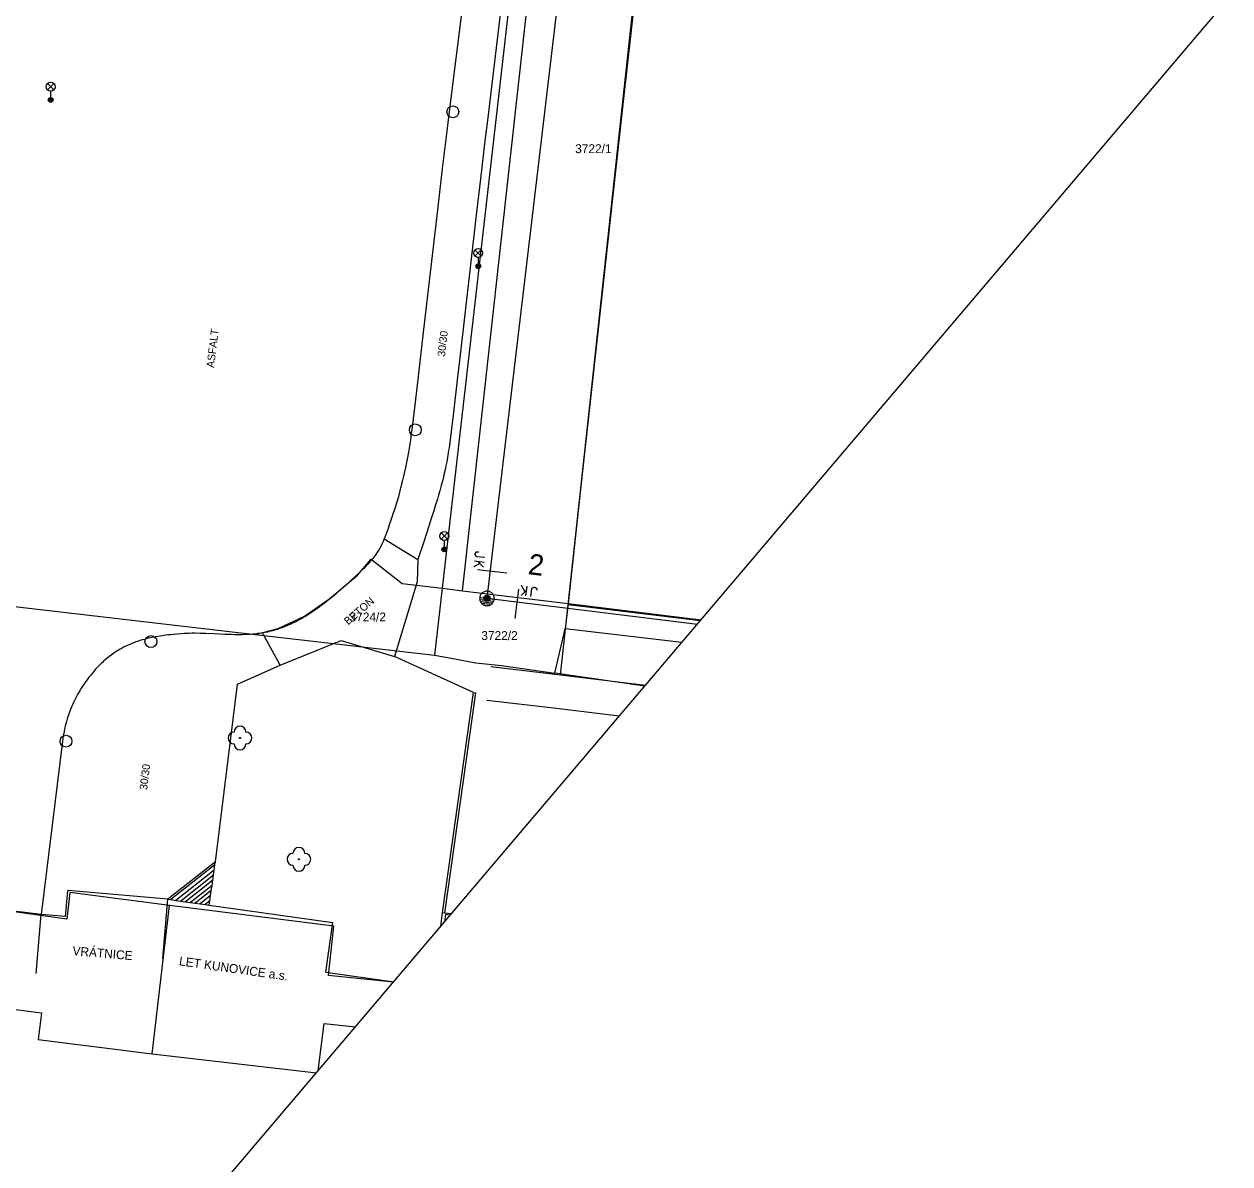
# Model space of a CAD drawing. Extents: x -540150 to -533593, y -1185082 to -1180066.
# Drawn here: x -536369.8 to -536268.2, y -1183257 to -1183161 of the extents above; entities that cross this region are included whole.
import ezdxf

# ---------------------------------------------------------------- set-up
doc = ezdxf.new("R2010")
doc.units = 0
for name, color, linetype in [('KN_HRAN_PARCEL', 7, 'Continuous'), ('KN_PARC_Č', 7, 'Continuous'), ('KN_VKP_HRAN_', 7, 'Continuous'), ('rámeček', 7, 'Continuous'), ('Vrstva 10', 7, 'Continuous'), ('Vrstva 11', 7, 'Continuous'), ('Vrstva 13', 7, 'Continuous'), ('Vrstva 14', 7, 'Continuous'), ('Vrstva 15', 7, 'Continuous'), ('Vrstva 18', 7, 'Continuous'), ('Vrstva 2', 7, 'Continuous'), ('Vrstva 22', 7, 'Continuous'), ('Vrstva 25', 7, 'Continuous'), ('Vrstva 27', 7, 'Continuous'), ('Vrstva 33', 7, 'Continuous'), ('Vrstva 4', 7, 'Continuous'), ('Vrstva 40', 7, 'Continuous'), ('Vrstva 41', 7, 'Continuous'), ('Vrstva 5', 7, 'Continuous'), ('Vrstva 7', 7, 'Continuous'), ('Vrstva 8', 7, 'Continuous')]:
    doc.layers.add(name, color=color, linetype=linetype)

# ---------------------------------------------------------------- blocks, each defined once
blk = doc.blocks.new('VN840')
at = {"layer": 'Vrstva 15'}
for points in [[(-0.01, 1.41), (-0.01, -1.09)], [(-1.09, -0.59), (-1.09, -1.24)], [(-0.68, -0.59), (-0.68, -1.42)], [(-0.68, -1.11), (-0.27, -0.59)], [(-0.54, -0.94), (-0.2, -1.42)], [(-1.51, -1.24), (-1.51, -1.15)], [(-1.48, -1.35), (-1.51, -1.24)], [(-1.33, -1.42), (-1.48, -1.35)], [(-1.27, -1.42), (-1.33, -1.42)], [(-1.13, -1.35), (-1.27, -1.42)], [(-1.09, -1.24), (-1.13, -1.35)]]:
    blk.add_lwpolyline(points, dxfattribs=at)
blk = doc.blocks.new('VN440')
at = {"layer": 'Vrstva 2'}
for points in [[(1.22, 0), (1.21, 0.13), (1.19, 0.25), (1.16, 0.38), (1.11, 0.5), (1.05, 0.61), (0.98, 0.72), (0.9, 0.82), (0.81, 0.91), (0.71, 0.99), (0.6, 1.06), (0.49, 1.12), (0.37, 1.16), (0.25, 1.2), (0.12, 1.22), (-0.01, 1.22), (-0.14, 1.22), (-0.26, 1.2), (-0.39, 1.16), (-0.51, 1.12), (-0.62, 1.06), (-0.73, 0.99), (-0.83, 0.91), (-0.92, 0.82), (-1, 0.72), (-1.07, 0.61), (-1.13, 0.5), (-1.18, 0.38), (-1.21, 0.25), (-1.23, 0.13), (-1.24, 0), (-1.23, -0.13), (-1.21, -0.26), (-1.18, -0.38), (-1.13, -0.5), (-1.07, -0.62), (-1, -0.73), (-0.92, -0.83), (-0.83, -0.92), (-0.73, -1), (-0.62, -1.07), (-0.51, -1.13), (-0.39, -1.17), (-0.26, -1.2), (-0.14, -1.23), (-0.01, -1.23), (0.12, -1.23), (0.25, -1.2), (0.37, -1.17), (0.49, -1.13), (0.6, -1.07), (0.71, -1), (0.81, -0.92), (0.9, -0.83), (0.98, -0.73), (1.05, -0.62), (1.11, -0.5), (1.16, -0.38), (1.19, -0.26), (1.21, -0.13), (1.22, 0)], [(-1.24, 0), (1.22, 0)], [(-1.18, -0.34), (1.1, -0.34)], [(-1.01, -0.63), (0.97, -0.63)], [(-0.74, -0.92), (0.68, -0.92)]]:
    blk.add_lwpolyline(points, dxfattribs=at)

msp = doc.modelspace()

# ---------------------------------------------------------------- linework, layer by layer
at = {"layer": 'KN_HRAN_PARCEL'}
for p, q in [((-536324.92, -1183124.21), (-536334.56, -1183208.51)), ((-536317.64, -1183152.38), (-536319.28, -1183167.26)), ((-536319.28, -1183167.26), (-536320.23, -1183175.9)), ((-536320.23, -1183175.9), (-536321.13, -1183184.13)), ((-536321.13, -1183184.13), (-536322.9, -1183200.18)), ((-536322.9, -1183200.18), (-536323.96, -1183209.8)), ((-536341.69, -1183207.4), (-536340.54, -1183206.07)), ((-536340.54, -1183206.07), (-536337.93, -1183208.11)), ((-536401.04, -1183206.51), (-536350.33, -1183212.4)), ((-536344.04, -1183209.38), (-536341.69, -1183207.4)), ((-536337.93, -1183208.11), (-536334.56, -1183208.51)), ((-536334.56, -1183208.51), (-536335.21, -1183214.16)), ((-536334.56, -1183208.51), (-536332.85, -1183208.72)), ((-536332.85, -1183208.72), (-536323.96, -1183209.8)), ((-536346.16, -1183210.87), (-536344.04, -1183209.38)), ((-536323.96, -1183209.8), (-536324.19, -1183211.93)), ((-536323.96, -1183209.8), (-536312.75, -1183211.17)), ((-536348.39, -1183211.92), (-536346.16, -1183210.87)), ((-536350.33, -1183212.4), (-536348.39, -1183211.92)), ((-536325.08, -1183215.68), (-536324.19, -1183211.93)), ((-536314.38, -1183213.09), (-536324.19, -1183211.93)), ((-536350.33, -1183212.4), (-536335.21, -1183214.16)), ((-536335.21, -1183214.16), (-536333.49, -1183214.47)), ((-536333.49, -1183214.47), (-536331.72, -1183214.79)), ((-536331.72, -1183214.79), (-536329.58, -1183215.03)), ((-536329.58, -1183215.03), (-536325.08, -1183215.68)), ((-536317.5, -1183216.77), (-536325.08, -1183215.68)), ((-536365.93, -1183234.16), (-536366.18, -1183236.4)), ((-536357.54, -1183235.23), (-536365.93, -1183234.16)), ((-536366.18, -1183236.4), (-536374.77, -1183235.2)), ((-536359.01, -1183247.75), (-536357.54, -1183235.23)), ((-536343.69, -1183236.99), (-536357.54, -1183235.23)), ((-536334.29, -1183236), (-536334.37, -1183236.62)), ((-536333.88, -1183236.05), (-536334.29, -1183236)), ((-536344.14, -1183241.15), (-536343.69, -1183236.99)), ((-536338.69, -1183241.71), (-536344.14, -1183241.15)), ((-536375.77, -1183243.34), (-536368.32, -1183244.28)), ((-536368.32, -1183244.28), (-536368.61, -1183246.52)), ((-536345.01, -1183249.16), (-536344.52, -1183245.17)), ((-536344.52, -1183245.17), (-536341.87, -1183245.46)), ((-536368.61, -1183246.52), (-536359.01, -1183247.75)), ((-536359.01, -1183247.75), (-536345.16, -1183249.33))]:
    msp.add_line(p, q, dxfattribs=at)
at = {"layer": 'KN_VKP_HRAN_'}
msp.add_line((-536332.85, -1183208.72), (-536323.44, -1183123.79), dxfattribs=at)
at = {"layer": 'rámeček'}
msp.add_lwpolyline([(-535379.29, -1181668.54), (-536732.12, -1183261.63), (-536513.36, -1183447.4), (-535160.52, -1181854.31)], dxfattribs=at)
at = {"layer": 'Vrstva 10'}
for p, q in [((-536332.31, -1183154.94), (-536333.97, -1183168.34)), ((-536334.88, -1183175.91), (-536335.16, -1183178.31)), ((-536335.16, -1183178.31), (-536336.14, -1183186.73)), ((-536366.56, -1183221.39), (-536367.46, -1183228.69)), ((-536367.46, -1183228.69), (-536368.35, -1183235.99))]:
    msp.add_line(p, q, dxfattribs=at)
for points in [[(-536333.97, -1183168.34), (-536334.18, -1183170.02), (-536334.56, -1183173.16), (-536334.88, -1183175.91)], [(-536336.14, -1183186.73), (-536336.63, -1183190.94), (-536336.88, -1183193.05), (-536337.13, -1183195.15), (-536337.17, -1183195.45), (-536337.2, -1183195.73), (-536337.24, -1183196.01), (-536337.32, -1183196.54)], [(-536337.32, -1183196.54), (-536337.41, -1183197.04), (-536337.49, -1183197.5), (-536337.57, -1183197.93), (-536337.66, -1183198.34), (-536337.74, -1183198.72), (-536337.82, -1183199.08), (-536337.9, -1183199.41), (-536337.98, -1183199.72), (-536338.05, -1183200.01), (-536338.12, -1183200.28), (-536338.26, -1183200.8), (-536338.39, -1183201.24), (-536338.51, -1183201.63), (-536338.62, -1183201.97), (-536338.71, -1183202.27), (-536338.88, -1183202.79), (-536339.02, -1183203.18), (-536339.12, -1183203.48), (-536339.28, -1183203.92), (-536339.45, -1183204.35), (-536339.5, -1183204.47), (-536339.54, -1183204.58), (-536339.59, -1183204.69), (-536339.64, -1183204.79), (-536339.69, -1183204.88), (-536339.78, -1183205.07), (-536339.88, -1183205.24), (-536339.98, -1183205.39), (-536340.07, -1183205.53), (-536340.16, -1183205.66), (-536340.25, -1183205.78), (-536340.33, -1183205.9)], [(-536340.33, -1183205.9), (-536340.41, -1183206), (-536340.57, -1183206.19), (-536340.72, -1183206.36)], [(-536340.72, -1183206.36), (-536340.84, -1183206.5), (-536340.96, -1183206.62), (-536341.17, -1183206.84), (-536341.33, -1183207), (-536341.58, -1183207.24), (-536341.83, -1183207.47), (-536342.28, -1183207.89), (-536342.71, -1183208.28), (-536343.11, -1183208.63), (-536343.48, -1183208.96)], [(-536343.48, -1183208.96), (-536343.84, -1183209.26), (-536344.17, -1183209.53), (-536344.49, -1183209.78), (-536344.79, -1183210), (-536345.07, -1183210.21), (-536345.34, -1183210.4), (-536345.59, -1183210.57), (-536345.83, -1183210.72), (-536346.05, -1183210.86), (-536346.27, -1183210.99), (-536346.47, -1183211.11), (-536346.66, -1183211.21), (-536346.84, -1183211.31), (-536347.01, -1183211.39), (-536347.17, -1183211.47), (-536347.32, -1183211.54), (-536347.46, -1183211.6), (-536347.59, -1183211.66), (-536347.85, -1183211.77), (-536348.07, -1183211.85), (-536348.27, -1183211.92), (-536348.45, -1183211.98), (-536348.6, -1183212.03), (-536348.74, -1183212.07), (-536348.98, -1183212.13), (-536349.16, -1183212.17), (-536349.29, -1183212.21), (-536349.5, -1183212.25), (-536349.71, -1183212.28), (-536349.92, -1183212.32), (-536350.13, -1183212.34), (-536350.33, -1183212.37), (-536350.52, -1183212.38), (-536350.71, -1183212.4), (-536350.9, -1183212.41), (-536351.07, -1183212.42), (-536351.42, -1183212.43), (-536351.74, -1183212.43), (-536352.04, -1183212.43), (-536352.32, -1183212.42)], [(-536352.32, -1183212.42), (-536352.85, -1183212.41), (-536353.78, -1183212.36), (-536354.48, -1183212.33), (-536354.74, -1183212.32), (-536354.97, -1183212.32), (-536355.37, -1183212.31), (-536355.66, -1183212.31), (-536355.89, -1183212.32), (-536356.06, -1183212.33), (-536356.31, -1183212.34), (-536356.56, -1183212.35), (-536356.89, -1183212.38), (-536357.17, -1183212.41), (-536357.42, -1183212.43), (-536357.64, -1183212.45), (-536358.03, -1183212.5), (-536358.31, -1183212.54), (-536358.53, -1183212.57), (-536358.69, -1183212.6), (-536358.93, -1183212.64), (-536359.17, -1183212.69), (-536359.34, -1183212.73), (-536359.51, -1183212.77), (-536359.66, -1183212.82), (-536359.81, -1183212.86), (-536359.96, -1183212.9), (-536360.1, -1183212.95), (-536360.24, -1183212.99), (-536360.37, -1183213.04), (-536360.49, -1183213.08), (-536360.73, -1183213.18), (-536360.95, -1183213.27), (-536361.16, -1183213.37), (-536361.35, -1183213.46), (-536361.53, -1183213.56), (-536361.69, -1183213.65), (-536361.84, -1183213.74), (-536361.98, -1183213.82)], [(-536362.45, -1183214.14), (-536362.65, -1183214.29), (-536362.82, -1183214.43), (-536362.96, -1183214.55), (-536363.09, -1183214.66), (-536363.2, -1183214.76), (-536363.29, -1183214.85), (-536363.46, -1183215.01), (-536363.58, -1183215.13), (-536363.67, -1183215.23), (-536363.8, -1183215.37), (-536363.93, -1183215.52), (-536364.07, -1183215.69), (-536364.21, -1183215.86), (-536364.33, -1183216.02), (-536364.45, -1183216.18), (-536364.56, -1183216.33), (-536364.67, -1183216.48), (-536364.77, -1183216.62)], [(-536361.98, -1183213.82), (-536362.11, -1183213.91), (-536362.24, -1183213.99), (-536362.35, -1183214.07), (-536362.45, -1183214.14)], [(-536364.77, -1183216.62), (-536364.86, -1183216.76), (-536364.95, -1183216.9), (-536365.03, -1183217.03), (-536365.11, -1183217.16), (-536365.26, -1183217.41), (-536365.39, -1183217.64), (-536365.5, -1183217.87), (-536365.6, -1183218.08), (-536365.7, -1183218.28), (-536365.78, -1183218.46), (-536365.85, -1183218.64), (-536365.92, -1183218.81), (-536365.98, -1183218.96), (-536366.03, -1183219.11), (-536366.08, -1183219.25), (-536366.16, -1183219.51), (-536366.23, -1183219.74), (-536366.28, -1183219.94), (-536366.33, -1183220.12), (-536366.37, -1183220.28), (-536366.43, -1183220.55), (-536366.46, -1183220.76), (-536366.49, -1183220.92), (-536366.53, -1183221.16), (-536366.56, -1183221.39)]]:
    msp.add_lwpolyline(points, dxfattribs=at)
at = {"layer": 'Vrstva 11'}
for p, q in [((-536329.14, -1183155.69), (-536330.76, -1183169.11)), ((-536331.67, -1183176.84), (-536332.79, -1183186.66)), ((-536339.45, -1183204.35), (-536336.61, -1183206.09)), ((-536336.61, -1183206.09), (-536336.68, -1183207.98)), ((-536348.23, -1183214.99), (-536349.71, -1183212.28)), ((-536348.23, -1183214.99), (-536343.09, -1183212.93)), ((-536343.09, -1183212.93), (-536338.59, -1183214.27)), ((-536351.81, -1183216.59), (-536348.23, -1183214.99)), ((-536353.68, -1183231.56), (-536351.81, -1183216.59)), ((-536353.68, -1183231.56), (-536357.67, -1183234.71)), ((-536353.72, -1183231.83), (-536357.42, -1183234.75)), ((-536353.78, -1183232.26), (-536357.01, -1183234.81)), ((-536353.84, -1183232.69), (-536356.6, -1183234.87)), ((-536353.9, -1183233.12), (-536356.19, -1183234.92)), ((-536353.96, -1183233.55), (-536355.78, -1183234.98)), ((-536354.02, -1183233.98), (-536355.37, -1183235.04)), ((-536354.08, -1183234.41), (-536354.96, -1183235.1)), ((-536354.15, -1183234.84), (-536354.55, -1183235.16))]:
    msp.add_line(p, q, dxfattribs=at)
for points in [[(-536330.76, -1183169.11), (-536330.97, -1183170.82), (-536331.34, -1183174.03), (-536331.67, -1183176.84)], [(-536332.79, -1183186.66), (-536333.08, -1183189.11), (-536333.29, -1183190.95), (-536333.62, -1183193.71), (-536333.79, -1183195.09), (-536333.96, -1183196.47)], [(-536333.96, -1183196.47), (-536333.99, -1183196.69), (-536334.02, -1183196.9), (-536334.05, -1183197.11), (-536334.12, -1183197.5), (-536334.18, -1183197.87), (-536334.25, -1183198.21), (-536334.32, -1183198.53), (-536334.39, -1183198.83), (-536334.46, -1183199.12), (-536334.52, -1183199.38), (-536334.65, -1183199.87), (-536334.77, -1183200.3), (-536334.88, -1183200.68), (-536334.97, -1183201), (-536335.15, -1183201.58), (-536335.28, -1183202), (-536335.49, -1183202.64), (-536335.69, -1183203.28), (-536336.15, -1183204.69), (-536336.61, -1183206.09)], [(-536354.2, -1183235.21), (-536354.15, -1183234.84), (-536354.08, -1183234.41), (-536354.02, -1183233.98), (-536353.96, -1183233.55), (-536353.9, -1183233.12), (-536353.84, -1183232.69), (-536353.78, -1183232.26), (-536353.72, -1183231.83), (-536353.68, -1183231.56)]]:
    msp.add_lwpolyline(points, dxfattribs=at)
at = {"layer": 'Vrstva 22'}
for centre in [(-536351.6, -1183221.13), (-536346.64, -1183231.35)]:
    msp.add_circle(centre, 0.05, dxfattribs=at)
for centre, start, end in [((-536351.6, -1183220.63), 0, 180), ((-536352.1, -1183221.13), 90, 270), ((-536351.1, -1183221.13), 270, 90), ((-536351.6, -1183221.63), 180, 0), ((-536346.64, -1183230.85), 0, 180), ((-536347.14, -1183231.35), 90, 270), ((-536346.14, -1183231.35), 270, 90), ((-536346.64, -1183231.85), 180, 0)]:
    msp.add_arc(centre, 0.5, start, end, dxfattribs=at)
at = {"layer": 'Vrstva 25'}
for radius in [0.25, 0.2, 0.15, 0.1, 0.05]:
    msp.add_circle((-536330.79, -1183209.36), radius, dxfattribs=at)
at = {"layer": 'Vrstva 27'}
for centre in [(-536333.67, -1183168.38), (-536336.83, -1183195.17), (-536359.11, -1183213.01), (-536366.26, -1183221.4)]:
    msp.add_circle(centre, 0.5, dxfattribs=at)
at = {"layer": 'Vrstva 33'}
for p, q in [((-536367.83, -1183166.52), (-536367.3, -1183165.99)), ((-536367.83, -1183165.99), (-536367.3, -1183166.52)), ((-536367.56, -1183166.63), (-536367.56, -1183167.38)), ((-536331.8, -1183180.53), (-536331.27, -1183180)), ((-536331.8, -1183180), (-536331.27, -1183180.53)), ((-536331.53, -1183180.64), (-536331.53, -1183181.39)), ((-536334.66, -1183204.38), (-536334.13, -1183203.85)), ((-536334.66, -1183203.85), (-536334.13, -1183204.38)), ((-536334.39, -1183204.49), (-536334.39, -1183205.24))]:
    msp.add_line(p, q, dxfattribs=at)
for centre, radius in [((-536367.56, -1183166.26), 0.375), ((-536367.56, -1183167.38), 0.2), ((-536367.56, -1183167.38), 0.145), ((-536367.56, -1183167.38), 0.0876), ((-536331.53, -1183180.27), 0.375), ((-536331.53, -1183181.39), 0.2), ((-536331.53, -1183181.39), 0.145), ((-536331.53, -1183181.39), 0.0876), ((-536334.39, -1183204.12), 0.375), ((-536334.39, -1183205.24), 0.2), ((-536334.39, -1183205.24), 0.145), ((-536334.39, -1183205.24), 0.0876)]:
    msp.add_circle(centre, radius, dxfattribs=at)
at = {"layer": 'Vrstva 4'}
msp.add_lwpolyline([(-536434.5, -1183044.79), (-536381.58, -1183040.62), (-536312.86, -1183057.94), (-536323.02, -1183143.79), (-536330.79, -1183209.36), (-536313.05, -1183211.53)], dxfattribs=at)
at = {"layer": 'Vrstva 5'}
for p, q in [((-536366.3, -1183236.17), (-536366.11, -1183233.99)), ((-536357.67, -1183234.71), (-536366.11, -1183233.99)), ((-536358.1, -1183239.7), (-536357.67, -1183234.71)), ((-536357.67, -1183234.71), (-536357.42, -1183234.75)), ((-536357.42, -1183234.75), (-536357.01, -1183234.81)), ((-536357.01, -1183234.81), (-536356.6, -1183234.87)), ((-536356.6, -1183234.87), (-536356.19, -1183234.92)), ((-536356.19, -1183234.92), (-536355.78, -1183234.98)), ((-536355.78, -1183234.98), (-536355.37, -1183235.04)), ((-536355.37, -1183235.04), (-536354.96, -1183235.1)), ((-536354.96, -1183235.1), (-536354.55, -1183235.16)), ((-536354.55, -1183235.16), (-536354.2, -1183235.21)), ((-536354.2, -1183235.21), (-536343.79, -1183236.68)), ((-536368.77, -1183240.98), (-536368.35, -1183235.99)), ((-536366.3, -1183236.17), (-536368.35, -1183235.99)), ((-536334.68, -1183236.99), (-536334.54, -1183235.85)), ((-536334.34, -1183235.88), (-536334.54, -1183235.85)), ((-536333.79, -1183235.95), (-536334.34, -1183235.88)), ((-536344.38, -1183240.86), (-536343.79, -1183236.68)), ((-536344.38, -1183240.86), (-536338.65, -1183241.67))]:
    msp.add_line(p, q, dxfattribs=at)
at = {"layer": 'Vrstva 7'}
for p, q in [((-536331.94, -1183217.3), (-536338.59, -1183214.27)), ((-536334.54, -1183235.85), (-536331.94, -1183217.3)), ((-536334.34, -1183235.88), (-536331.74, -1183217.33)), ((-536331.94, -1183217.3), (-536331.74, -1183217.33))]:
    msp.add_line(p, q, dxfattribs=at)
for points in [[(-536324.59, -1183215.8), (-536323.95, -1183209.9), (-536315.19, -1183129.26), (-536307.66, -1183057.81), (-536306.1, -1183042.8)], [(-536312.83, -1183211.26), (-536323.95, -1183209.9)], [(-536330.46, -1183215.12), (-536324.59, -1183215.8), (-536317.43, -1183216.68)], [(-536319.65, -1183219.29), (-536324.93, -1183218.64), (-536330.8, -1183217.96)]]:
    msp.add_lwpolyline(points, dxfattribs=at)
at = {"layer": 'Vrstva 8'}
for p, q in [((-536336.68, -1183207.98), (-536338.59, -1183214.27)), ((-536368.35, -1183235.99), (-536374.27, -1183235.3))]:
    msp.add_line(p, q, dxfattribs=at)

# ---------------------------------------------------------------- block references
at = {"layer": 'Vrstva 13', "xscale": 0.49999999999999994, "yscale": 0.5000000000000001, "rotation": -6.948050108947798}
msp.add_blockref('VN440', (-536330.79, -1183209.37), dxfattribs=at)
at = {"layer": 'Vrstva 18'}
for p, rotation in [((-536330.52, -1183207.09), -96.75799721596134), ((-536328.25, -1183209.67), 173.0519498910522)]:
    msp.add_blockref('VN840', p, dxfattribs=dict(at, rotation=rotation))

# ---------------------------------------------------------------- texts
at = {"layer": 'KN_PARC_Č'}
for s, p in [('3722/1', (-536323.36, -1183171.86)), ('3724/2', (-536342.37, -1183211.31)), ('3722/2', (-536331.27, -1183212.88))]:
    msp.add_text(s, height=0.75, dxfattribs=at).set_placement(p)
at = {"layer": 'Vrstva 14'}
msp.add_text('2', height=1.75, rotation=353.052, dxfattribs=at).set_placement((-536327.39, -1183207.32))
at = {"layer": 'Vrstva 40'}
for s, rotation, p in [('ASFALT', 83.0752, (-536353.79, -1183189.97)), ('30/30', 83.3767, (-536334.33, -1183189.03)), ('BETON', 40.8452, (-536342.49, -1183211.65)), ('30/30', 83.0103, (-536359.43, -1183225.53))]:
    msp.add_text(s, height=0.65, rotation=rotation, dxfattribs=at).set_placement(p)
at = {"layer": 'Vrstva 41'}
for s, rotation, p in [('VRÁTNICE', 355.124, (-536365.74, -1183239.42)), ('LET KUNOVICE a.s.', 351.9219, (-536356.77, -1183240.27))]:
    msp.add_text(s, height=0.75, rotation=rotation, dxfattribs=at).set_placement(p)

doc.saveas('drawing.dxf')
